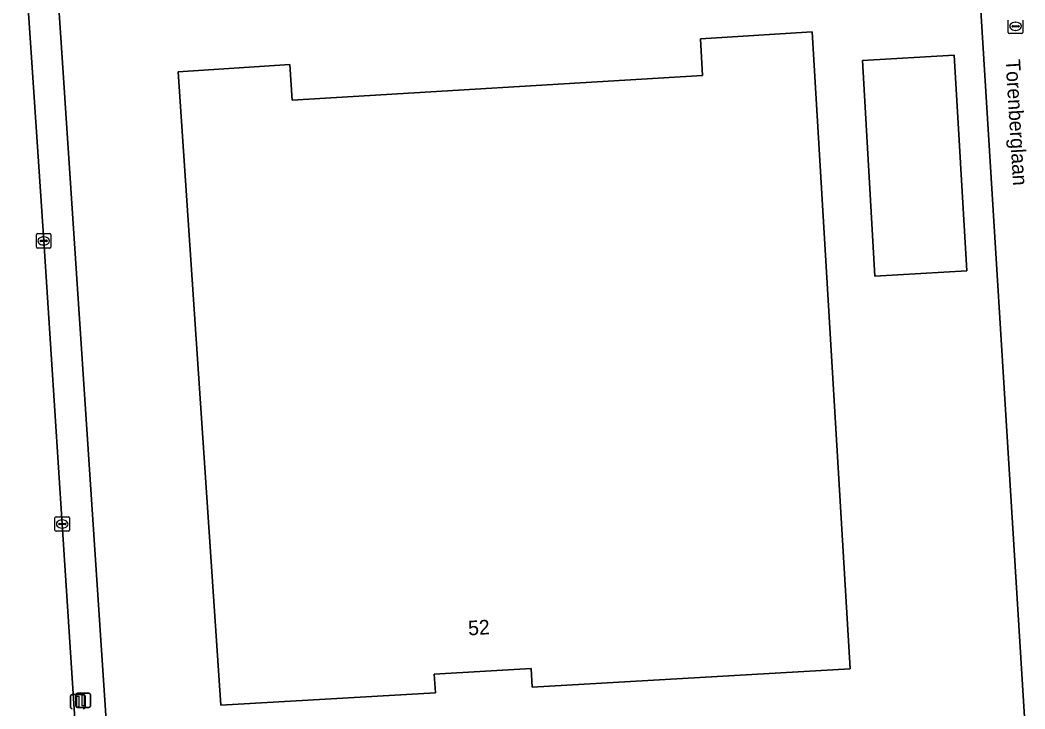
# Model space of a CAD drawing. Extents: x 159680 to 160786, y 387323 to 388340.
# Drawn here: x 160405.2 to 160474.3, y 388250.6 to 388297.9 of the extents above; entities that cross this region are included whole.
import ezdxf

# ---------------------------------------------------------------- set-up
doc = ezdxf.new("R2010")
doc.units = 0
for name, color, linetype in [('IMGEO_Erf', 7, 'Continuous'), ('IMGEO_Kolk', 7, 'Continuous'), ('IMGEO_Lichtmast', 7, 'Continuous'), ('IMGEO_Openbare_ruimte_label', 7, 'Continuous'), ('IMGEO_Pand', 7, 'Continuous'), ('IMGEO_Pand_nummerreeks', 7, 'Continuous'), ('IMGEO_Rijbaan_lokaal_open', 7, 'Continuous'), ('IMGEO_Voetpad_open', 7, 'Continuous')]:
    doc.layers.add(name, color=color, linetype=linetype)

msp = doc.modelspace()

# ---------------------------------------------------------------- linework, layer by layer
at = {"layer": 'IMGEO_Erf'}
for points in [[(160413.154, 388245.598), (160414.619, 388245.653), (160430.443, 388246.543), (160454.553, 388248.262), (160474.26, 388249.462), (160474.227, 388250), (160470.673, 388307.482)], [(160407.641, 388301.565), (160411.236, 388247.354)]]:
    msp.add_lwpolyline(points, dxfattribs=at)
for points in [[(160459.632, 388297.107), (160462.254, 388253.326), (160440.37, 388252.062), (160440.297, 388253.339), (160433.645, 388252.954), (160433.719, 388251.666), (160418.961, 388250.814), (160416.025, 388294.365), (160423.707, 388294.856), (160423.864, 388292.412), (160452.095, 388294.113), (160451.952, 388296.622)], [(160463.083, 388295.146), (160469.403, 388295.513), (160470.263, 388280.677), (160463.943, 388280.311)]]:
    msp.add_lwpolyline(points, close=True, dxfattribs=at)
at = {"layer": 'IMGEO_Kolk'}
for p, q in [((160473.121, 388297.064), (160473.121, 388297.916)), ((160473.38, 388297.484), (160473.38, 388297.496)), ((160473.423, 388297.533), (160473.821, 388297.533)), ((160473.609, 388297.77), (160473.634, 388297.77)), ((160473.864, 388297.496), (160473.864, 388297.484)), ((160474.122, 388297.916), (160474.122, 388297.064)), ((160474.048, 388296.99), (160473.196, 388296.99)), ((160473.818, 388297.447), (160473.42, 388297.447)), ((160473.632, 388297.21), (160473.607, 388297.21)), ((160406.279, 388282.309), (160406.279, 388283.161)), ((160406.354, 388283.235), (160407.206, 388283.235)), ((160406.767, 388283.015), (160406.792, 388283.015)), ((160407.28, 388283.161), (160407.28, 388282.309)), ((160406.538, 388282.729), (160406.538, 388282.741)), ((160406.976, 388282.692), (160406.578, 388282.692)), ((160406.581, 388282.778), (160406.979, 388282.778)), ((160406.79, 388282.455), (160406.765, 388282.455)), ((160407.022, 388282.741), (160407.022, 388282.729)), ((160407.206, 388282.235), (160406.354, 388282.235)), ((160407.555, 388262.847), (160407.555, 388263.699)), ((160407.63, 388263.773), (160408.482, 388263.773)), ((160408.556, 388263.699), (160408.556, 388262.847)), ((160407.814, 388263.267), (160407.814, 388263.279)), ((160408.252, 388263.23), (160407.854, 388263.23)), ((160407.857, 388263.316), (160408.255, 388263.316)), ((160408.066, 388262.993), (160408.041, 388262.993)), ((160408.043, 388263.553), (160408.068, 388263.553)), ((160408.298, 388263.279), (160408.298, 388263.267)), ((160408.482, 388262.773), (160407.63, 388262.773))]:
    msp.add_line(p, q, dxfattribs=at)
for points in [[(160473.121, 388297.064), (160473.121, 388297.916)], [(160474.122, 388297.916), (160474.122, 388297.064)], [(160474.048, 388296.99), (160473.196, 388296.99)], [(160406.279, 388282.309), (160406.279, 388283.161)], [(160406.354, 388283.235), (160407.206, 388283.235)], [(160407.28, 388283.161), (160407.28, 388282.309)], [(160407.206, 388282.235), (160406.354, 388282.235)], [(160407.555, 388262.847), (160407.555, 388263.699)], [(160407.63, 388263.773), (160408.482, 388263.773)], [(160408.556, 388263.699), (160408.556, 388262.847)], [(160408.482, 388262.773), (160407.63, 388262.773)]]:
    msp.add_lwpolyline(points, dxfattribs=at)
for centre, radius, start, end in [((160473.42, 388297.493), 0.0403, 85.87752, 175.75265), ((160473.825, 388297.495), 0.0386, 1.73085, 96.63898), ((160473.198, 388297.066), 0.0765, 181.55205, 268.44795), ((160473.198, 388297.066), 0.0765, 181.55205, 268.44795), ((160473.417, 388297.483), 0.0366, 178.93798, 274.71019), ((160473.821, 388297.49), 0.043, 264.86636, 352.45326), ((160474.046, 388297.066), 0.0765, 271.55205, 358.44795), ((160474.046, 388297.066), 0.0765, 271.55205, 358.44795), ((160406.356, 388283.159), 0.0765, 91.55205, 178.44795), ((160406.356, 388283.159), 0.0765, 91.55205, 178.44795), ((160407.204, 388283.159), 0.0765, 1.55205, 88.44795), ((160407.204, 388283.159), 0.0765, 1.55205, 88.44795), ((160406.356, 388282.311), 0.0765, 181.55205, 268.44795), ((160406.356, 388282.311), 0.0765, 181.55205, 268.44795), ((160406.578, 388282.738), 0.0403, 85.87752, 175.75265), ((160406.575, 388282.728), 0.0366, 178.93798, 274.71019), ((160406.979, 388282.735), 0.043, 264.86636, 352.45326), ((160406.983, 388282.74), 0.0386, 1.73085, 96.63898), ((160407.204, 388282.311), 0.0765, 271.55205, 358.44795), ((160407.204, 388282.311), 0.0765, 271.55205, 358.44795), ((160407.632, 388263.697), 0.0765, 91.55205, 178.44795), ((160407.632, 388263.697), 0.0765, 91.55205, 178.44795), ((160408.48, 388263.697), 0.0765, 1.55205, 88.44795), ((160408.48, 388263.697), 0.0765, 1.55205, 88.44795), ((160407.854, 388263.276), 0.0403, 85.87752, 175.75265), ((160407.851, 388263.266), 0.0366, 178.93798, 274.71019), ((160408.255, 388263.273), 0.043, 264.86636, 352.45326), ((160408.259, 388263.278), 0.0386, 1.73085, 96.63898), ((160407.632, 388262.849), 0.0765, 181.55205, 268.44795), ((160407.632, 388262.849), 0.0765, 181.55205, 268.44795), ((160408.48, 388262.849), 0.0765, 271.55205, 358.44795), ((160408.48, 388262.849), 0.0765, 271.55205, 358.44795)]:
    msp.add_arc(centre, radius, start, end, dxfattribs=at)
for centre, major_axis, ratio, start_param, end_param in [((160473.608, 388297.49), (-0.387, 0.002), 0.722429, 4.712389, 7.853982), ((160473.633, 388297.49), (-0.39, 0.002), 0.717154, 1.570796, 4.712389), ((160406.766, 388282.735), (-0.387, 0.002), 0.722429, 4.712389, 7.853982), ((160406.791, 388282.735), (-0.39, 0.002), 0.717154, 1.570796, 4.712389), ((160408.042, 388263.273), (-0.387, 0.002), 0.722429, 4.712389, 7.853982), ((160408.067, 388263.273), (-0.39, 0.002), 0.717154, 1.570796, 4.712389)]:
    msp.add_ellipse(centre, major_axis=major_axis, ratio=ratio, start_param=start_param, end_param=end_param, dxfattribs=at)
at = {"layer": 'IMGEO_Lichtmast'}
for p, q in [((160408.634, 388250.663), (160408.634, 388251.463)), ((160408.634, 388251.463), (160408.634, 388250.663)), ((160408.734, 388251.563), (160409.524, 388251.563)), ((160409.524, 388251.563), (160408.734, 388251.563)), ((160408.999, 388250.756), (160408.999, 388251.556)), ((160408.999, 388251.556), (160408.999, 388250.756)), ((160409.099, 388251.656), (160409.889, 388251.656)), ((160409.889, 388251.656), (160409.099, 388251.656)), ((160409.624, 388251.463), (160409.624, 388250.663)), ((160409.624, 388250.663), (160409.624, 388251.463)), ((160409.989, 388251.556), (160409.989, 388250.756)), ((160409.989, 388250.756), (160409.989, 388251.556)), ((160409.889, 388250.656), (160409.099, 388250.656)), ((160409.099, 388250.656), (160409.889, 388250.656))]:
    msp.add_line(p, q, dxfattribs=at)
for points in [[(160409.054, 388251.438), (160409.204, 388251.438), (160409.204, 388250.688), (160409.054, 388250.688), (160409.054, 388251.438)], [(160409.419, 388251.531), (160409.569, 388251.531), (160409.569, 388250.781), (160409.419, 388250.781), (160409.419, 388251.531)]]:
    msp.add_lwpolyline(points, dxfattribs=at)
for centre, start, end in [((160408.734, 388251.463), 90, 180), ((160408.734, 388251.463), 90, 180), ((160409.099, 388251.556), 90, 180), ((160409.099, 388251.556), 90, 180), ((160409.524, 388251.463), 0, 90), ((160409.524, 388251.463), 360, 90), ((160409.889, 388251.556), 0, 90), ((160409.889, 388251.556), 360, 90), ((160408.734, 388250.663), 180, 270), ((160408.734, 388250.663), 180, 270), ((160409.099, 388250.756), 180, 270), ((160409.099, 388250.756), 180, 270), ((160409.524, 388250.663), 270, 0), ((160409.524, 388250.663), 270, 0), ((160409.889, 388250.756), 270, 0), ((160409.889, 388250.756), 270, 0)]:
    msp.add_arc(centre, 0.1, start, end, dxfattribs=at)
at = {"layer": 'IMGEO_Pand'}
for points in [[(160433.719, 388251.666), (160433.645, 388252.954), (160440.297, 388253.339), (160440.37, 388252.062), (160462.254, 388253.326), (160459.632, 388297.107), (160451.952, 388296.622), (160452.095, 388294.113), (160423.864, 388292.412), (160423.707, 388294.856), (160416.025, 388294.365), (160418.961, 388250.814)], [(160463.083, 388295.146), (160463.943, 388280.311), (160470.263, 388280.677), (160469.403, 388295.513)]]:
    msp.add_lwpolyline(points, close=True, dxfattribs=at)
at = {"layer": 'IMGEO_Rijbaan_lokaal_open'}
msp.add_lwpolyline([(160405.613, 388300.332), (160397.823, 388299.911), (160397.895, 388298.711), (160398.965, 388282.361), (160400.307, 388262.453), (160401.055, 388251.322), (160401.379, 388246.056), (160409.17, 388246.523), (160408.996, 388248.794), (160408.056, 388263.273), (160406.78, 388282.735), (160405.7, 388299.079)], close=True, dxfattribs=at)
at = {"layer": 'IMGEO_Voetpad_open'}
for points in [[(160545.38, 388257.101), (160508.468, 388254.705), (160507.105, 388254.617), (160507.235, 388252.619), (160507.386, 388250), (160507.406, 388249.659), (160500, 388249.166), (160479.437, 388247.796), (160479.426, 388247.963), (160479.297, 388250), (160479.234, 388250.993), (160475.622, 388307.75), (160470.673, 388307.482), (160474.227, 388250), (160474.26, 388249.462), (160454.553, 388248.262), (160430.443, 388246.543), (160414.619, 388245.653), (160413.154, 388245.598), (160409.243, 388245.394)], [(160405.512, 388301.321), (160405.613, 388300.332), (160405.7, 388299.079), (160406.78, 388282.735), (160408.056, 388263.273), (160408.996, 388248.794), (160409.17, 388246.523), (160409.243, 388245.394), (160413.154, 388245.598)], [(160411.236, 388247.354), (160407.641, 388301.565)]]:
    msp.add_lwpolyline(points, dxfattribs=at)

# ---------------------------------------------------------------- texts
at = {"layer": 'IMGEO_Openbare_ruimte_label'}
msp.add_text('Torenberglaan', height=1, rotation=273.4977, dxfattribs=at).set_placement((160472.93, 388295.199))
at = {"layer": 'IMGEO_Pand_nummerreeks'}
msp.add_text('52', height=1, rotation=3.31229, dxfattribs=at).set_placement((160435.997, 388255.614))

doc.saveas('drawing.dxf')
